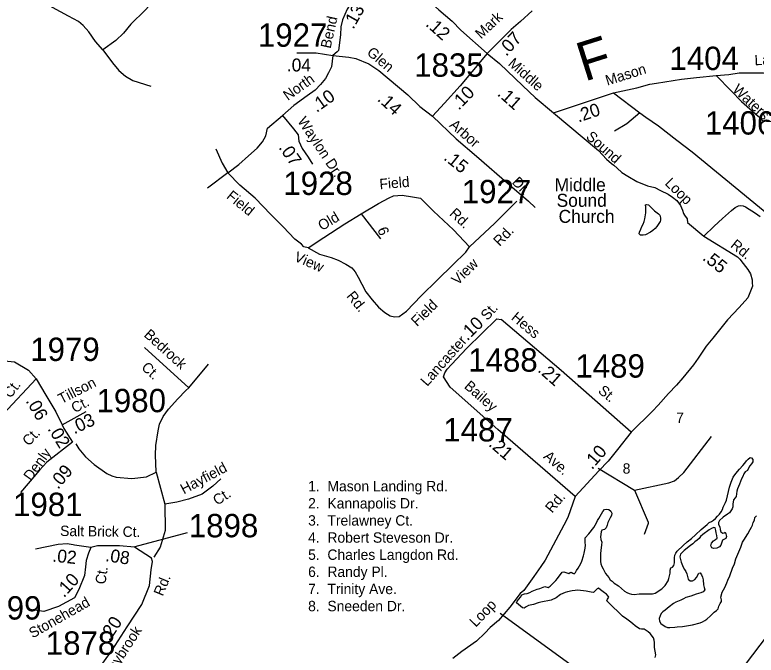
# Model space of a CAD drawing. Extents: x 1945482 to 2853149, y 66427 to 1015778.
# Drawn here: x 2365249 to 2369934, y 186609 to 190657 of the extents above; entities that cross this region are included whole.
import ezdxf

# ---------------------------------------------------------------- set-up
doc = ezdxf.new("R2010")
doc.units = 0
for name, color, linetype in [('Old_Level_10', 7, 'Continuous'), ('Old_Level_11', 7, 'Continuous'), ('Old_Level_17', 7, 'Continuous'), ('Old_Level_22', 7, 'Continuous'), ('Old_Level_32', 7, 'Continuous'), ('Old_Level_35', 7, 'Continuous'), ('Old_Level_60', 7, 'Continuous'), ('Old_Level_63', 7, 'Continuous'), ('Old_Level_8', 7, 'Continuous')]:
    doc.layers.add(name, color=color, linetype=linetype)

msp = doc.modelspace()

# ---------------------------------------------------------------- linework, layer by layer
at = {"layer": 'Old_Level_11'}
msp.add_lwpolyline([(2366337, 187382), (2366006.2, 187293)], dxfattribs=at)
at = {"layer": 'Old_Level_32'}
for points in [[(2367611.3, 190973.3), (2367515, 190866), (2367441.5, 190790), (2367374.9, 190732.2), (2367348.6, 190693.6), (2367318.9, 190625.3), (2367310.1, 190581.5), (2367306.6, 190530.7), (2367294.6, 190431.2), (2367285.6, 190423.4), (2367258.7, 190400.5)], [(2369681.6, 190272.7), (2369761.7, 190279.4), (2369827.6, 190291.4), (2369980.3, 190291.4), (2370043.2, 190287.4), (2370139, 190293.2), (2370216.9, 190296.3), (2370317.1, 190301.9), (2370622, 190962.4)], [(2367773.3, 190831), (2367851.2, 190760.2), (2367928, 190689.8), (2368012, 190618), (2368067.2, 190560.5), (2368233.6, 190412.7)], [(2368518.9, 190682.9), (2368444.4, 190614.9), (2368385.3, 190563.8), (2368330.6, 190510.1), (2368233.6, 190412.7)], [(2367258.7, 190400.5), (2367249.3, 190327.8), (2367230.6, 190290.3), (2367211.8, 190255.2), (2367181.4, 190217.7), (2367146.3, 190180.2), (2367097.1, 190145), (2367012.8, 190084.1), (2366940.2, 190020.8)], [(2367031.5, 190416.9), (2367153.3, 190416.9), (2367258.7, 190400.5)], [(2367258.7, 190400.5), (2367359.4, 190388.8), (2367403.9, 190381.7), (2367485.2, 190346.7), (2367548.3, 190304.6), (2367732.1, 190152.2), (2367807.4, 190078.6), (2367887.6, 190015.8)], [(2368233.6, 190412.7), (2368063.1, 190208.3), (2367965.1, 190099.6), (2367887.6, 190015.8)], [(2368233.6, 190412.7), (2368312.4, 190350.5), (2368459.3, 190207.5), (2368537.2, 190135.6), (2368653.9, 190037.8)], [(2368653.9, 190037.8), (2369031.9, 190164.8), (2369091.1, 190177.6), (2369180.9, 190195.5), (2369261.7, 190219.5), (2369303.6, 190225.5), (2369462.4, 190250.3), (2369558.1, 190261.4), (2369681.6, 190272.7)], [(2369681.6, 190272.7), (2369776.7, 190177.6), (2369842.5, 190108.7), (2369947.3, 190015.8), (2370028.2, 189934.9), (2370055.1, 189896), (2370109, 189827.1), (2370162.9, 189764.1), (2370177.9, 189734.2), (2370222.8, 189689.3), (2370258.7, 189626.3), (2370309.6, 189537.7), (2370282.7, 189471.8), (2370288.7, 189417.8), (2370324.6, 189366.9), (2370372.5, 189316), (2370393.4, 189289), (2370411.4, 189271), (2370471.3, 189190.2), (2370507.2, 189148.2), (2370543.1, 189103.3)], [(2366940.2, 190020.8), (2367010.4, 189936.4), (2367038.5, 189898.9), (2367043.2, 189859.1), (2367064.3, 189812.2), (2367101.8, 189758.3), (2367130.6, 189713.1)], [(2367887.6, 190015.8), (2368037.2, 189873.8), (2368165.9, 189763), (2368375.5, 189583.2), (2368495.3, 189478.4), (2368537.2, 189439.4)], [(2368653.9, 190037.8), (2368938.4, 189798.9), (2368989.3, 189745), (2369019.2, 189718), (2369034.2, 189706), (2369055.1, 189688.1), (2369085.1, 189661.1), (2369124, 189637.1), (2369180.9, 189604.2), (2369246.7, 189577.2), (2369294.6, 189565.2), (2369330.6, 189547.3), (2369378.5, 189523.3), (2369405.4, 189505.3), (2369432.4, 189484.3), (2369456.3, 189451.4), (2369468.3, 189421.4), (2369474.3, 189400.5), (2369480.3, 189391.5), (2369498.2, 189367.5), (2369500.4, 189343.5), (2369603.6, 189258), (2369815.6, 189127.9), (2369830.6, 189112.9), (2369851.5, 189085.9), (2369881.5, 189047), (2369899.4, 189020), (2369908.4, 188981.1), (2369908.4, 188963.1), (2369911.4, 188942.1), (2369881.5, 188867.2), (2369827.6, 188807.3), (2369752.7, 188729.4), (2369659.9, 188612.6), (2369618, 188561.7), (2369567.1, 188486.8), (2369537.2, 188444.8), (2369470.5, 188363.4), (2369430.3, 188315.6), (2369380.1, 188262.8), (2369314.8, 188189.9), (2369279.6, 188152.2), (2369143.5, 188019.8)], [(2367958.9, 188369.2), (2367965.7, 188394), (2367981.5, 188416.6), (2368008.6, 188445.9), (2368106.4, 188549.4), (2368294.9, 188735.4), (2368322.5, 188730.4)], [(2369143.5, 188019.8), (2368701.8, 188408.6), (2368322.5, 188730.4)], [(2364863.1, 188497.3), (2364967.1, 188491.6), (2365247.2, 188462.9), (2365334.2, 188410.7), (2365383.8, 188356.9)], [(2368791.2, 187611.2), (2368301.7, 188036.5), (2368000.7, 188302.5), (2367958.9, 188369.2)], [(2364639.6, 187411.5), (2364650.9, 187490.8), (2364682, 187575.7), (2364749.9, 187666.3), (2364848.9, 187779.5), (2364964.9, 187904), (2365174.2, 188133.3), (2365383.8, 188356.9)], [(2365383.8, 188356.9), (2365445.1, 188253.7), (2365507.4, 188148.1), (2365548.1, 188064.6)], [(2365548.1, 188064.6), (2365700.1, 188149.1)], [(2365548.1, 188064.6), (2365558.8, 188042.6), (2365612.9, 187955.9)], [(2369143.5, 188019.8), (2369058.5, 187908.4), (2368998.2, 187835.5), (2368940.5, 187775.2), (2368791.2, 187611.2)], [(2365612.9, 187955.9), (2365451.8, 187828.6), (2365403.8, 187777.6), (2365284.4, 187637.1)], [(2368791.2, 187611.2), (2368744.5, 187478.6), (2368719.4, 187430.8), (2368684.2, 187368), (2368651.6, 187305.1), (2368601.3, 187209.6), (2368573.7, 187169.4), (2368528.5, 187106.6), (2368465.7, 187018.6), (2368443.1, 186998.5), (2368377.8, 186913), (2368304.9, 186827.6), (2368252.1, 186784.8), (2368219.5, 186747.1), (2368166.7, 186696.9), (2368073.8, 186631.5), (2368016, 186588.8)], [(2365730, 187289.1), (2365625.6, 187304.8), (2365618.2, 187305.9)], [(2366111.8, 187222.2), (2366005.8, 187291.6), (2365910.9, 187301), (2365831.9, 187299.4), (2365770.7, 187299.4), (2365730, 187289.1)], [(2365730, 187289.1), (2365714.5, 187254.3), (2365698.6, 187207.8), (2365696.3, 187167), (2365688.4, 187113.7), (2365652.2, 187024.2), (2365625, 186970.9), (2365523.6, 186916.3), (2365430.9, 186886.1), (2365358.3, 186895.5)], [(2365516.3, 186450.9), (2365628.8, 186463.1), (2365685, 186477.2), (2365743.5, 186512.3), (2365804.4, 186559.2), (2365862.9, 186641.2), (2365958.9, 186788.9), (2366050.3, 186929.5), (2366099.5, 187049), (2366110, 187148.6), (2366119.4, 187201.4), (2366111.8, 187222.2)]]:
    msp.add_lwpolyline(points, dxfattribs=at)
at = {"layer": 'Old_Level_35'}
for p, q in [((2366595.9, 189657.5), (2366466.8, 189561.6)), ((2367436.6, 189399.7), (2367559.5, 189240.8)), ((2366348.3, 188299.8), (2366069, 188553.7)), ((2366348.3, 188299.8), (2366471.8, 188448.2)), ((2366142.4, 187765.7), (2366196.8, 187564.7)), ((2368935.8, 187790.5), (2369164.9, 187652.4)), ((2368315.2, 186875.2), (2368860.7, 186479.8))]:
    msp.add_line(p, q, dxfattribs=at)
for points in [[(2366681.1, 191538.8), (2366589.5, 191391.5), (2366468.5, 191237.6), (2366390, 191165.6), (2366318, 191067.4), (2366278.7, 190972.5), (2366255.8, 190897.2), (2366210, 190821.9), (2366125, 190743.4), (2366072.6, 190687.7), (2365981, 190599.3), (2365935.2, 190540.4), (2365886.2, 190494.6), (2365804.4, 190435.7)], [(2365804.4, 190435.7), (2365758.6, 190488), (2365716.1, 190550.2), (2365680.1, 190589.5), (2365650.6, 190615.7), (2365588.5, 190648.4), (2365487.1, 190704.1), (2365405.3, 190753.2), (2365359.5, 190792.5), (2365303.9, 190864.5), (2365281, 190910.3)], [(2365804.4, 190435.7), (2365866.5, 190353.8), (2365905.8, 190304.7), (2365948.3, 190268.7), (2365994.1, 190242.5), (2366108.6, 190206.5)], [(2369031.9, 190164.8), (2369198.8, 190037.8), (2369235.9, 190009.3), (2369316, 189956.4), (2369433.7, 189865.1), (2369530.7, 189790.9), (2370381.3, 189092.5)], [(2367101.8, 189184.1), (2367076, 189191.1), (2367059.6, 189207.5), (2367017.5, 189238), (2366944.9, 189317.7), (2366867.6, 189395), (2366766.9, 189498.2), (2366670.9, 189580.2), (2366595.9, 189657.5), (2366663.8, 189711.4), (2366724.7, 189765.3), (2366780.9, 189814.6), (2366813.7, 189854.4), (2366834.8, 189891.9), (2366846.5, 189941.1), (2366940.2, 190020.8)], [(2369198.8, 190037.8), (2369116.7, 189967.6), (2369038.2, 189921.7)], [(2366519.2, 189810.4), (2366558.4, 189718.8), (2366595.9, 189657.5)], [(2367101.8, 189184.1), (2367202.5, 189249.7), (2367333.6, 189336.4), (2367436.6, 189399.7), (2367546.7, 189465.3), (2367614.6, 189500.5), (2367642.7, 189512.2), (2367696.6, 189516.9), (2367762.2, 189507.5), (2367813.7, 189498.2), (2367895.6, 189416.1), (2368022.1, 189298.9), (2368122.8, 189191.1)], [(2368420.6, 189479.8), (2368282.1, 189341.1), (2368122.8, 189191.1)], [(2369603.6, 189258), (2369669.3, 189322.2), (2369721.4, 189370.3), (2369777.5, 189420.5), (2369800.7, 189439.5), (2369822.3, 189450.3), (2369838.3, 189450.9), (2369852.3, 189449.5), (2369866.6, 189444.1), (2369930.2, 189402.6), (2369959.1, 189381.7)], [(2367101.8, 189184.1), (2367174.4, 189144.3), (2367247, 189123.2), (2367291.5, 189106.8), (2367340.6, 189081), (2367378.1, 189057.6), (2367399.2, 189031.8), (2367417.9, 188999), (2367441.3, 188954.4), (2367467.1, 188905.2), (2367506.9, 188856), (2367546.7, 188809.1), (2367586.5, 188776.3), (2367621.7, 188755.2), (2367647.4, 188748.2), (2367677.9, 188750.5), (2367724.7, 188783.3), (2367816, 188881.8), (2367919.1, 188982.6), (2368017.4, 189076.3), (2368099.4, 189156), (2368122.8, 189191.1)], [(2366142.4, 187765.7), (2366142, 187767.1), (2366136.9, 187872.8), (2366140.4, 187933.8), (2366153.5, 188027.4), (2366163.9, 188069.7), (2366186.1, 188117.7), (2366218.9, 188164.6), (2366279.8, 188230.2), (2366328.6, 188282.9), (2366348.3, 188299.8)], [(2369164.9, 187652.4), (2369381.6, 187698.2), (2369417.1, 187711.6), (2369444.3, 187732.7), (2369477, 187764), (2369652.3, 187990.4)], [(2365634.1, 187945), (2365653.4, 187913.3), (2365694.3, 187862.3), (2365750.2, 187814.2), (2365830.1, 187756.8), (2365860.7, 187742.7), (2365888.7, 187733.4), (2365987.1, 187726.3), (2366080.7, 187735.7), (2366142.4, 187765.7)], [(2366551.4, 187724), (2366499.9, 187677.1), (2366432, 187627.9), (2366345.4, 187595.1), (2366272.8, 187576.4), (2366196.8, 187564.7)], [(2369164.9, 187652.4), (2369251.4, 187448.9), (2369251.7, 187442.9), (2369251.8, 187440.9), (2369225.4, 187372.8)], [(2366196.8, 187564.7), (2366199, 187398.2), (2366166.2, 187291.6), (2366128.2, 187229.4)], [(2365618.2, 187305.9), (2365578.7, 187311.9), (2365521.9, 187308.5), (2365379.3, 187279.9)]]:
    msp.add_lwpolyline(points, dxfattribs=at)
at = {"layer": 'Old_Level_60'}
for points in [[(2369219.5, 189264.4), (2369203.7, 189265.1), (2369195.7, 189271.7), (2369196, 189283.8), (2369204.5, 189301.3), (2369212, 189319.3), (2369219.5, 189333.5), (2369226.2, 189351.4), (2369230, 189367.5), (2369236.5, 189406), (2369236.7, 189441.1), (2369235.5, 189456.3), (2369241.2, 189458.5), (2369254, 189455.1), (2369290.7, 189419.2), (2369317, 189400), (2369325.5, 189391.7), (2369329, 189374.5), (2369330, 189359.2), (2369326.5, 189351.6), (2369305.5, 189318.1), (2369296.2, 189305.8), (2369281.7, 189294.4), (2369267, 189283.8), (2369235.5, 189267.1), (2369219.5, 189264.4)], [(2369498.5, 187325.3), (2369524.7, 187346.6), (2369551.2, 187370.1), (2369587.5, 187404.4), (2369625.5, 187435.8), (2369637.5, 187446.8), (2369651, 187453.5), (2369664.5, 187462.1), (2369678, 187473.4), (2369689, 187487.3), (2369701.5, 187499.8), (2369712, 187514.3), (2369720.5, 187529.8), (2369726, 187545.2), (2369740.5, 187573.8), (2369746.5, 187588.9), (2369766.2, 187671.7), (2369775.7, 187702.1), (2369788.5, 187733.7), (2369806.7, 187758.4), (2369828.5, 187784), (2369851, 187807.5), (2369863, 187822.1), (2369872.7, 187837), (2369882.7, 187848.2), (2369895.5, 187857.7), (2369904, 187856), (2369914, 187845.3), (2369913.5, 187832), (2369904, 187817.6), (2369894.2, 187805.3), (2369885.5, 187790.4), (2369878.5, 187776.6), (2369865.2, 187767.2), (2369857.2, 187754.4), (2369850, 187738), (2369841.2, 187724.1), (2369834.5, 187707.7), (2369828.7, 187690.7), (2369816, 187661.5), (2369812, 187646.8), (2369807.2, 187612.5), (2369800.5, 187603.9), (2369791.2, 187590.1), (2369787, 187563.5), (2369787, 187546.2), (2369783, 187534.5), (2369774.7, 187520.7), (2369765.5, 187508.9), (2369753, 187499.5), (2369725.7, 187482.4), (2369703.5, 187459.6), (2369695.2, 187446.9), (2369696.5, 187435), (2369703.7, 187419.4), (2369706.7, 187403.4), (2369711.5, 187388.1), (2369723, 187380.9), (2369732, 187382.9), (2369739, 187385.7), (2369743.5, 187375.1), (2369746.7, 187358.3), (2369742.2, 187346.5), (2369721, 187336.3), (2369711.7, 187304.8), (2369701.5, 187293.3), (2369685.5, 187286.1), (2369667.2, 187283), (2369653.2, 187287.2), (2369647.2, 187300.3), (2369653, 187317.1), (2369665, 187331.3), (2369678, 187340), (2369687.5, 187349.6), (2369686, 187365.7), (2369682.5, 187381.5), (2369680, 187397.9), (2369675, 187414.4), (2369667.5, 187416), (2369651.5, 187410.1), (2369636.5, 187401.8), (2369596.7, 187371.2), (2369583.2, 187359.2), (2369573, 187347), (2369561.5, 187335.4), (2369547.2, 187325), (2369533.7, 187312.6), (2369518.7, 187302.8), (2369480.2, 187270.3), (2369457, 187247.6), (2369452, 187231.6), (2369459.7, 187197.8), (2369473, 187166.3), (2369480.5, 187151), (2369489, 187137.8), (2369495.7, 187123.6), (2369499.7, 187106.3), (2369505, 187090), (2369517.5, 187079.1)], [(2368431.5, 186929.6), (2368419.5, 186940.4), (2368423.5, 186951), (2368444.7, 186975.7), (2368453.7, 186990.2), (2368469, 186996.5), (2368486, 186999.4), (2368503.2, 187005.1), (2368518.5, 187013.2), (2368549.2, 187026.2), (2368566.2, 187031.3), (2368599.5, 187043.2), (2368619.7, 187036.7), (2368632.7, 187046), (2368667.7, 187080.5), (2368679, 187093.5), (2368707.2, 187132.9), (2368719.2, 187136.3), (2368750, 187125.6), (2368758.7, 187132.3), (2368765.2, 187134.5), (2368775.5, 187128.2), (2368784.5, 187124.2), (2368792.2, 187132.2), (2368799.7, 187145.2), (2368810, 187158.9), (2368825.5, 187187.7), (2368831.5, 187203.5), (2368842.5, 187237.2), (2368847, 187254.1), (2368853, 187285.4), (2368855.2, 187304.2), (2368853.5, 187320.4), (2368853.2, 187335.5), (2368854.2, 187351.7), (2368877.5, 187376.3), (2368907.7, 187415.8), (2368924.2, 187445.7), (2368930.7, 187459.7), (2368939.2, 187472.3), (2368966, 187516.5), (2368976.5, 187530.4), (2368987, 187532), (2369003.2, 187529.8), (2369015.5, 187519.9), (2369021.5, 187507.2), (2369019.5, 187491.9), (2369011.5, 187476.9), (2368997.5, 187446.7), (2368993.5, 187431.9), (2368987, 187414.1), (2368975.7, 187402.9), (2368959, 187398.3), (2368955.5, 187388.7), (2368951, 187356.3), (2368953.5, 187339.6), (2368958, 187323.5), (2368956, 187306.9), (2368953.2, 187269.9), (2368950.2, 187250.9), (2368949.5, 187234.7), (2368950, 187200.8), (2368951.5, 187185.6), (2368958, 187170.6), (2368967, 187155.6), (2368981.2, 187125.5), (2369002, 187100.4), (2369011.7, 187086), (2369024.7, 187075.9), (2369036.7, 187064.9), (2369063.7, 187047.4), (2369102.5, 187014.2), (2369116.5, 187005.6), (2369131.2, 186998.8), (2369145.7, 186994.5), (2369163.5, 186993.6), (2369195.7, 186997.3), (2369278, 186997.8), (2369295.2, 187000), (2369337, 187027.8), (2369348.5, 187038.6), (2369358.5, 187050.1), (2369377.5, 187079), (2369383.2, 187094.4), (2369387.5, 187111.2), (2369390.5, 187127.1), (2369391, 187145.5), (2369395, 187160.4), (2369405.7, 187166.1), (2369413.5, 187175.9), (2369417.7, 187192.9), (2369418.5, 187224.5), (2369421, 187240.3), (2369426.7, 187254.2), (2369435.5, 187267), (2369473.7, 187301.8), (2369498.5, 187325.3)], [(2369784.7, 187158.2), (2369797, 187186.4), (2369806.5, 187217.1), (2369825.7, 187261.4), (2369837.2, 187291.9), (2369847.2, 187322.7), (2369856.2, 187335.2), (2369881.2, 187375.7), (2369896.2, 187404.3), (2369904.2, 187417.3), (2369911, 187431.3), (2369916.2, 187447.4), (2369923.5, 187463.1), (2369926, 187479.8), (2369937, 187490.1)], [(2369517.5, 187079.1), (2369532, 187079.6), (2369546, 187087.4), (2369556.5, 187099), (2369572.5, 187126.8), (2369580.2, 187129.1), (2369589.7, 187116.7), (2369595.5, 187101.7), (2369600, 187085.9), (2369601.5, 187052.9), (2369606.5, 187036.7), (2369610, 187021), (2369599, 187009.6), (2369584.5, 187002.3), (2369554.5, 186994.6), (2369522.2, 186982.3), (2369490, 186973.2), (2369474.5, 186964.7), (2369458.5, 186957.1), (2369427, 186944.1), (2369412.7, 186935), (2369384, 186915), (2369359.7, 186893.6), (2369344.7, 186883.3), (2369333.2, 186872.4), (2369326.5, 186857.3), (2369321.5, 186839.8), (2369323, 186823.1), (2369331.5, 186809.4), (2369358.5, 186790.5), (2369373, 186783.4), (2369389.5, 186782.9), (2369420.7, 186785.9), (2369435.5, 186788.4), (2369468.5, 186790.7), (2369531.2, 186800.9), (2369580.5, 186814.3), (2369595.2, 186820.3), (2369609.7, 186827.4), (2369622, 186837), (2369644.7, 186858.7), (2369659, 186869.3), (2369669.2, 186881), (2369683.2, 186890.6), (2369695, 186902.8), (2369699.2, 186917.9), (2369706.7, 186934.6), (2369715.5, 186948.2), (2369715.5, 186959.3), (2369711.2, 186975.9), (2369720, 187007.3), (2369735.5, 187036.8), (2369749, 187065.7), (2369754.7, 187083), (2369768.7, 187111), (2369784.7, 187158.2)], [(2369296, 186593.4), (2369301, 186611.1), (2369291.2, 186657.3), (2369292.5, 186688.7), (2369290.5, 186704.3), (2369285.5, 186719.1), (2369264.7, 186745.4), (2369252.5, 186755.6), (2369239.2, 186764.9), (2369225.5, 186772.8), (2369210, 186774), (2369197.5, 186776.4), (2369169.2, 186795.1), (2369155.2, 186806.1), (2369143, 186817.8), (2369117.7, 186837.4), (2369090.2, 186855.3), (2369079, 186865.5), (2369011.7, 186932.1), (2368998.5, 186943.8), (2368991.2, 186953.5), (2368995.2, 186962.8), (2369003.2, 186976.1), (2368999.5, 186982.4), (2368987.5, 186994.1), (2368974.7, 187003.6), (2368951.2, 187023.1), (2368937.5, 187032.3), (2368928.7, 187028.4), (2368906, 187006.1), (2368891.2, 187007.7), (2368860, 187014.6), (2368807.5, 187020.2), (2368790.5, 187018.7), (2368772.2, 187015.7), (2368742.5, 187009.2), (2368726.7, 187004.9), (2368711.5, 186998.9), (2368698, 186991.6), (2368669.5, 186971.8), (2368638.2, 186956.2), (2368573.2, 186944.1), (2368557.2, 186939.9), (2368526, 186929.1), (2368496, 186922.3), (2368480.5, 186914.9), (2368467.5, 186906.9), (2368457.5, 186908.2), (2368431.5, 186929.6)]]:
    msp.add_lwpolyline(points, dxfattribs=at)
at = {"layer": 'Old_Level_63'}
msp.add_line((2368085.3, 184193.5), (2374088.6, 192135.8), dxfattribs=at)

# ---------------------------------------------------------------- texts
at = {"layer": 'Old_Level_10'}
for s, height, rotation, p in [('Field', 65.62, 4.9738, (2367556, 189554.1)), ('Field', 65.62, 320.6807, (2366581.7, 189502.1)), ('Old', 65.62, 31.0511, (2367189.7, 189289.9)), ('Rd.', 65.62, 317.1803, (2367991.2, 189394.7)), ('6', 65.6, 292.7611, (2367538.6, 189300)), ('Rd.', 65.62, 45.733, (2368312.8, 189189.7)), ('View', 65.62, 336.4673, (2367009, 189103.9)), ('View', 65.62, 44.1919, (2368046.7, 188944.6)), ('Rd.', 65.62, 308.9689, (2367341.5, 188877.9)), ('Field', 65.62, 44.5157, (2367790.9, 188683.5)), ('Bedrock', 65.62, 317.7361, (2366059.8, 188628.5)), ('Ct.', 65.62, 317.7361, (2366043.7, 188421.5)), ('7', 65.6, 359.8421, (2369428.4, 188077.6)), ('Hayfield', 65.62, 28.0536, (2366316.7, 187625.1)), ('8', 65.6, 359.8421, (2369090.5, 187756.4)), ('Ct.', 65.62, 33.6226, (2366528.1, 187553.1))]:
    msp.add_text(s, height=height, rotation=rotation, dxfattribs=at).set_placement(p)
for s, p in [('1.  Mason Landing Rd.', (2367102.4, 187644.7)), ('2.  Kannapolis Dr.', (2367102.4, 187536.4)), ('5.  Charles Langdon Rd.', (2367102.4, 187211.6)), ('6.  Randy Pl.', (2367102.4, 187103.4)), ('7.  Trinity Ave.', (2367102.4, 186995.1)), ('8.  Sneeden Dr.', (2367102.4, 186886.8))]:
    msp.add_text(s, height=65.617, dxfattribs=at).set_placement(p)
at = {"layer": 'Old_Level_11'}
for s, height, rotation, p in [('Mark', 65.62, 43.5149, (2368195.7, 190501.3)), ('Bend', 65.62, 77.3659, (2367243.9, 190440.6)), ('Glen', 65.62, 319.6583, (2367468.7, 190410.9)), ('Middle', 65.62, 318.4158, (2368361.2, 190342.1)), ('Landing', 65.62, 2.665, (2369925.2, 190338)), ('Mason', 65.62, 17.4151, (2368993.4, 190209.4)), ('North', 65.62, 35.5988, (2366974.3, 190112.3)), ('Waters', 65.62, 316.6126, (2369779.9, 190178.9)), ('Waylon Dr.', 65.62, 303.6917, (2367032.5, 189985.6)), ('Arbor', 65.62, 319.0396, (2367990.9, 189953.6)), ('Sound', 65.62, 318.6239, (2368853.6, 189879.7)), ('Dr.', 65.62, 313.8544, (2368386.5, 189595.2)), ('Loop', 65.62, 315.4674, (2369353.1, 189588)), ('Rd.', 65.62, 320.9486, (2369767.1, 189192.8)), ('St.', 65.62, 48.5175, (2368235.7, 188720.9)), ('Hess', 65.62, 319.8912, (2368381.1, 188735.2)), ('Lancaster', 65.62, 48.5175, (2367855.1, 188304.3)), ('Ct.', 65.62, 52.1411, (2365221.3, 188229.1)), ('Tillson', 65.62, 27.2158, (2365543.2, 188195.4)), ('Bailey', 65.62, 318.7702, (2368084, 188302)), ('St.', 65.62, 319.8912, (2368930.5, 188272.5)), ('Ct.', 65.62, 27.2158, (2365626.3, 188138.2)), ('Ct.', 65.62, 47.4288, (2365337.4, 187926.5)), ('Denly', 65.62, 54.0804, (2365350.8, 187706)), ('Ave.', 65.62, 318.7702, (2368585.4, 187858.5)), ('Rd.', 65.62, 49.7918, (2368644.5, 187503.3)), ('Salt Brick Ct.', 65.617, 359.2144, (2365534.7, 187362.7)), ('Ct.', 65.62, 82.0358, (2365821.1, 187053.9)), ('Rd.', 65.62, 67.6354, (2366183.8, 186977.9)), ('Stonehead', 65.62, 29.7583, (2365361.2, 186713.9)), ('Loop', 65.62, 45.8422, (2368161.7, 186782.4)), ('Stonybrook', 65.62, 56.9646, (2365812.4, 186394))]:
    msp.add_text(s, height=height, rotation=rotation, dxfattribs=at).set_placement(p)
for s, p in [('3.  Trelawney Ct.', (2367102.4, 187428.2)), ('4.  Robert Steveson Dr.', (2367102.4, 187319.9))]:
    msp.add_text(s, height=65.617, dxfattribs=at).set_placement(p)
at = {"layer": 'Old_Level_17'}
for s, rotation, p in [('.13', 60.6612, (2367387.9, 190561.9)), ('.12', 318.0255, (2367840.2, 190592.1)), ('.07', 47.3106, (2368354.9, 190391.2)), ('.10', 45.9773, (2368054.5, 190050)), ('.10', 35.5591, (2367156.3, 190036.5)), ('.11', 318.3737, (2368293.2, 190152)), ('.14', 317.5223, (2367535, 190118.6)), ('.20', 18.5763, (2368811.2, 189976)), ('.07', 304.8038, (2366912.8, 189817.6)), ('.15', 321.2125, (2367954, 189745.6)), ('.55', 321.7794, (2369589.9, 189112.2)), ('.10', 44.6325, (2368108.6, 188592)), ('.21', 318.6425, (2368548.9, 188405)), ('.06', 300.5146, (2365315.1, 188215.9)), ('.03', 24.7882, (2365624.5, 188004.6)), ('.02', 301.5918, (2365453.1, 188039.6)), ('.21', 319.0176, (2368238.3, 187936.3)), ('.10', 49.586, (2368896.7, 187777.6)), ('.09', 49.6531, (2365521.6, 187653.5)), ('.02', 353.9447, (2365483, 187200.7)), ('.08', 351.3418, (2365817.4, 187204)), ('.10', 47.9565, (2365559.4, 186968.3)), ('.20', 56.9646, (2365847.8, 186691.6))]:
    msp.add_text(s, height=82.02, rotation=rotation, dxfattribs=at).set_placement(p)
msp.add_text('.04', height=82.02, dxfattribs=at).set_placement((2366968.1, 190299.1))
at = {"layer": 'Old_Level_22'}
msp.add_text('F', height=246.1, rotation=17.6204, dxfattribs=at).set_placement((2368848.9, 190234.2))
for s, p in [('Middle', (2368660.4, 189542.4)), ('Sound', (2368673, 189443.5)), ('Church', (2368685.5, 189342.2))]:
    msp.add_text(s, height=82.02, dxfattribs=at).set_placement(p)
at = {"layer": 'Old_Level_8'}
for s, p in [('1927', (2366785, 190455.5)), ('1404', (2369386.1, 190308.3)), ('1835', (2367772.9, 190265.9)), ('1406', (2369609.8, 189900.3)), ('1928', (2366945.6, 189518.4)), ('1927', (2368073.4, 189466.3)), ('1979', (2365346, 188468.8)), ('1488', (2368114.2, 188401.4)), ('1489', (2368791.4, 188363.6)), ('1980', (2365764.8, 188144.9)), ('1487', (2367956.7, 187960.2)), ('1981', (2365237.3, 187488.5)), ('1898', (2366348.2, 187354.2)), ('1899', (2364977.6, 186834.1)), ('1878', (2365444.2, 186611.6))]:
    msp.add_text(s, height=147.64, dxfattribs=at).set_placement(p)

doc.saveas('drawing.dxf')
